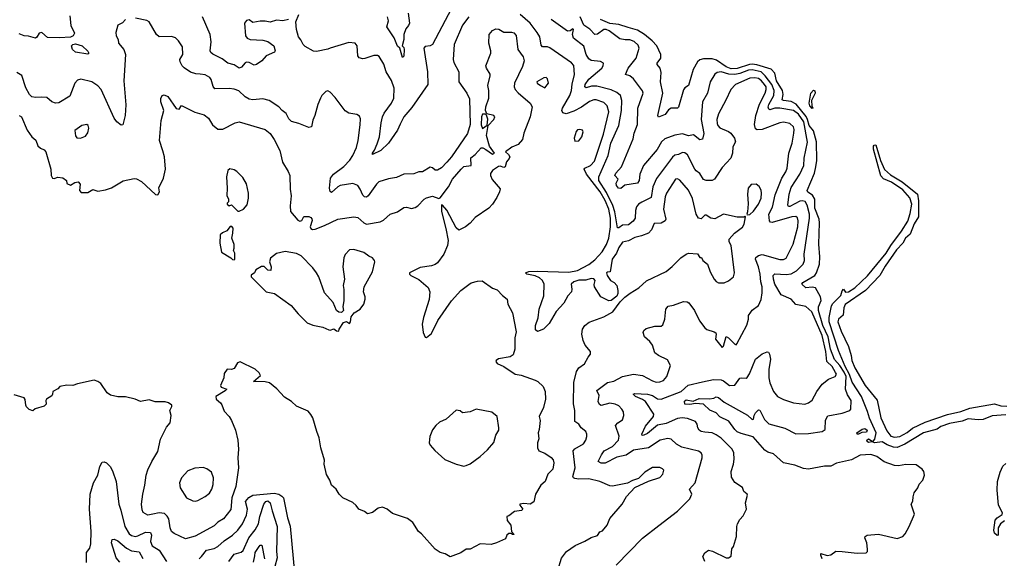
# Model space of a CAD drawing. Extents: x 1995161 to 2088924, y 769148 to 906007.
# Tile 261 of 335: x 2034079 to 2041963, y 848730 to 853043. Entities that reach past the tile are written whole.
import ezdxf

# ---------------------------------------------------------------- set-up
doc = ezdxf.new("R2010")
doc.units = 0

msp = doc.modelspace()

# ---------------------------------------------------------------- linework, layer by layer
at = {"layer": '0CON20XD'}
for points in [[(2037560.4, 853179.6), (2037385, 852845.4), (2037365.9, 852834.1), (2037325, 852828.8), (2037315.3, 852815), (2037343.9, 852625), (2037346.5, 852525), (2037220, 852340), (2037154.3, 852265.7), (2037126.5, 852206.5), (2037105, 852157.8), (2037032.2, 852055), (2036970, 851995), (2036902.5, 851965), (2036902.5, 851975), (2036920.7, 851999.3), (2036941.9, 852048.1), (2036959.6, 852105), (2036971.9, 852218.1), (2036982.9, 852265), (2036997.3, 852295), (2037056, 852374), (2037074.6, 852415), (2037076.2, 852495), (2037056.9, 852556.9), (2037014.4, 852625), (2036995, 852686.7), (2036958.3, 852748.3), (2036945, 852755.8), (2036915, 852756.9), (2036842.7, 852732.7), (2036825, 852730), (2036797.1, 852737.1), (2036787.5, 852755), (2036780.8, 852835), (2036765, 852854), (2036715, 852860.6), (2036564.4, 852815.6), (2036545, 852806), (2036455, 852787.5), (2036431.9, 852791.9), (2036365, 852828.6), (2036348.6, 852845), (2036331.1, 852881.1), (2036311.4, 852905), (2036294.4, 852965), (2036288.5, 853025), (2036314.3, 853085.7)], [(2034926.4, 853043.6), (2034901.7, 853018.3), (2034865, 853000), (2034848.3, 852941.7), (2034850, 852915), (2034865.8, 852885), (2034870.8, 852855), (2034912, 852805), (2034926, 852765), (2034912.2, 852555), (2034927.9, 852362.1), (2034924.2, 852275), (2034905, 852202.5), (2034891.7, 852198.3), (2034856, 852225), (2034835, 852256), (2034731.4, 852485), (2034705, 852514.2), (2034655, 852545.8), (2034567.3, 852567.3), (2034540.3, 852559.7), (2034520, 852535), (2034479.7, 852430.3), (2034391.2, 852378.8), (2034365, 852374), (2034336.2, 852385), (2034295, 852419.2), (2034255, 852423.6), (2034205, 852419.5), (2034176.8, 852426.8), (2034158, 852445), (2034127, 852497), (2034096.6, 852596.6), (2034055, 852619.2)], [(2034479.2, 853075), (2034487.6, 852997.6), (2034518.1, 852935), (2034506.5, 852915), (2034486.1, 852903.9), (2034397.9, 852897.9), (2034302, 852902), (2034255, 852941.5), (2034235, 852934.3), (2034216.4, 852903.6), (2034205, 852896), (2034150.3, 852910.3), (2034115, 852912.7), (2034075, 852930.8)], [(2037675, 853066.2), (2037625, 852998.5), (2037556.9, 852845), (2037548.9, 852725), (2037555, 852700), (2037593.8, 852625), (2037595.8, 852545.8), (2037660, 852455), (2037679.2, 852409.2), (2037686.2, 852205), (2037665, 852132.5), (2037535.2, 851945), (2037498.5, 851901.5), (2037455, 851856.8), (2037425, 851838.8), (2037405, 851839.4), (2037385, 851857.5), (2037365, 851862.5), (2037305, 851825.6), (2037274.1, 851824.1), (2037235, 851808.9), (2037155, 851805.7), (2037095, 851779.2), (2037032.1, 851767.9), (2036955, 851744.2), (2036935, 851727.5), (2036867.9, 851632.1), (2036855, 851622.2), (2036839.2, 851625), (2036825, 851638.9), (2036805, 851687.5), (2036785, 851714.3), (2036745, 851732.1), (2036645, 851715.3), (2036625, 851704.6), (2036575, 851659.5), (2036565, 851668.1), (2036558.3, 851695), (2036567.7, 851775), (2036591.5, 851805), (2036673, 851867), (2036722.3, 851917.7), (2036745.9, 851955), (2036775, 852020), (2036789.1, 852075), (2036805, 852200), (2036808.3, 852248.3), (2036799.7, 852269.7), (2036777.5, 852285), (2036715.5, 852295.5), (2036685, 852312.9), (2036605, 852420), (2036565, 852462.5), (2036545, 852472.5), (2036530.7, 852469.3), (2036497.5, 852435), (2036486.4, 852413.6), (2036466.1, 852363.9), (2036442.5, 852275), (2036425, 852237.5), (2036415.7, 852185), (2036395, 852180), (2036315, 852213.1), (2036255, 852228.8), (2036235, 852250), (2036212.9, 852292.9), (2036181.2, 852315), (2036153.3, 852345), (2036075, 852396.9), (2036025, 852409.6), (2035945, 852402.5), (2035915, 852406.9), (2035885, 852424.4), (2035832.7, 852472.7), (2035796.5, 852486.5), (2035755, 852492.6), (2035640.7, 852490.7), (2035627.6, 852507.6), (2035610.9, 852565), (2035599.9, 852579.9), (2035565, 852600.4), (2035525, 852606.8), (2035489.1, 852609.1), (2035445, 852624.4), (2035396.6, 852656.6), (2035380, 852675), (2035364.2, 852705), (2035360.8, 852725), (2035384.4, 852765), (2035382.5, 852825), (2035349.4, 852875), (2035325, 852896.9), (2035295, 852908.9), (2035195, 852905.6), (2035174.7, 852924.7), (2035115.4, 853025.4), (2035097.6, 853037.6), (2035005, 853054.5)], [(2036230, 853045), (2036185, 853033.3), (2036135, 853038.8), (2036085, 853023.3), (2036045, 853032.5), (2036005, 853032.5), (2035945, 853020), (2035915, 853042.5), (2035893.9, 853036.1), (2035880, 853015), (2035885.7, 852915), (2035900, 852895), (2035924.6, 852884.6), (2036025, 852880.6), (2036065, 852868), (2036112.7, 852832.7), (2036123.3, 852795), (2036117.7, 852782.3), (2036051.2, 852755), (2036018, 852715), (2035975, 852683.8), (2035955, 852680), (2035915, 852700.8), (2035895, 852702.9), (2035882.8, 852697.2), (2035855, 852664.2), (2035835, 852655.8), (2035795, 852681.4), (2035745, 852695.6), (2035700.5, 852730.5), (2035626, 852766), (2035609.8, 852779.8), (2035603.3, 852795), (2035612.5, 852865), (2035603.6, 852925), (2035541.2, 853065)], [(2037189.7, 853095), (2037200, 853015), (2037193.2, 852996.8), (2037170.5, 852969.5), (2037153.8, 852925), (2037154.5, 852885), (2037141.2, 852835), (2037155, 852820), (2037158.6, 852805), (2037155, 852750), (2037145, 852740), (2037122.5, 852815), (2037105, 852830), (2037078.5, 852898.5), (2037018.1, 852985), (2037033.1, 853035), (2037024.6, 853065)], [(2038527.6, 848832.4), (2038605, 848867.5), (2038655, 848898), (2038705, 848913.3), (2038725, 848942.5), (2038745, 848950), (2038784, 848995), (2038805, 849050), (2038903.8, 849165), (2038938.8, 849225), (2039005, 849296.7), (2039112.7, 849347.3), (2039205, 849378), (2039228.8, 849405), (2039236.7, 849435), (2039227.3, 849447.3), (2039205, 849458), (2039145, 849457.8), (2039085, 849418.8), (2039035, 849368.8), (2038986.1, 849353.9), (2038945, 849331.2), (2038825, 849306.9), (2038805, 849310), (2038723.8, 849345), (2038635, 849366.6), (2038555, 849363.3), (2038525, 849368.5), (2038513.9, 849373.9), (2038508.9, 849385), (2038525.3, 849455), (2038509.3, 849590.7), (2038523.2, 849606.8), (2038593.6, 849646.4), (2038613.1, 849675), (2038620.6, 849705), (2038620, 849725), (2038610.8, 849745), (2038575, 849774.3), (2038555, 849804.4), (2038525, 849826.2), (2038523.6, 849913.6), (2038513.4, 849966.6), (2038517, 850137), (2038536.5, 850225), (2038555, 850255.8), (2038601.7, 850288.3), (2038629.5, 850340.5), (2038650, 850365), (2038650, 850385), (2038608, 850438), (2038590, 850475), (2038581.2, 850525), (2038586.2, 850565), (2038604.3, 850595.7), (2038639.1, 850620.9), (2038756.8, 850663.2), (2038827.5, 850705), (2038887.5, 850785), (2038925, 850822.5), (2038965.9, 850854.1), (2039036.7, 850895), (2039099.1, 850950.9), (2039255, 851026.2), (2039304.4, 851065.6), (2039373.8, 851135), (2039415, 851166.7), (2039435, 851173.3), (2039505, 851167.5), (2039525, 851140), (2039538.3, 851138.3), (2039550, 851115), (2039585, 851086.2), (2039606.9, 851025), (2039638.6, 850965), (2039655, 850946.2), (2039675, 850936.7), (2039720, 850935), (2039755, 850951.2), (2039793.8, 850985), (2039802.5, 851015), (2039776.1, 851236.1), (2039760, 851265), (2039760, 851285), (2039803.8, 851335), (2039866.8, 851383.2), (2039878.8, 851405), (2039890, 851465), (2039885, 851470), (2039877.5, 851462.5), (2039825, 851461.2), (2039715, 851486.7), (2039645, 851448), (2039614.2, 851454.2), (2039575, 851477.5), (2039565, 851477.5), (2039535, 851447.5), (2039515, 851453.3), (2039495, 851486.7), (2039465, 851612), (2039435, 851679.2), (2039365, 851757.5), (2039345, 851768), (2039330, 851765), (2039257.5, 851655), (2039247.1, 851625), (2039234.8, 851525.2), (2039251.9, 851445), (2039248.2, 851431.8), (2039215.3, 851414.7), (2039158.6, 851411.4), (2039139.1, 851360.9), (2039115, 851334.5), (2039058.3, 851311.7), (2039005, 851298.4), (2038955, 851272.5), (2038905, 851262.5), (2038875, 851219.6), (2038857.3, 851172.7), (2038821.6, 851125), (2038807, 851023), (2038785, 851022.5), (2038777.5, 851015), (2038783.8, 850995), (2038810, 850955), (2038838.8, 850938.8), (2038860, 850915), (2038868.8, 850875), (2038869.3, 850850.7), (2038860, 850830), (2038816.1, 850793.9), (2038795, 850792), (2038731.2, 850825), (2038680.8, 850905), (2038678.3, 850921.7), (2038686.4, 850953.6), (2038675, 850968.8), (2038655, 850970.8), (2038612.3, 850957.7), (2038555, 850958.3), (2038516.4, 850945), (2038493.5, 850925), (2038500.4, 850885), (2038496.4, 850865), (2038467.9, 850832.1), (2038436.9, 850773.1), (2038374.2, 850705.8), (2038318.9, 850611.1), (2038272.5, 850565), (2038225, 850546.2), (2038209.5, 850559.5), (2038209.4, 850595), (2038229.4, 850655), (2038237.5, 850725), (2038277, 850833), (2038278.3, 850925), (2038265.3, 850955), (2038241.5, 850975), (2038205, 850991.1), (2038140, 851005), (2038128, 851015), (2038154.4, 851025.6), (2038225, 851029.3), (2038475, 851020.5), (2038546.2, 851035), (2038635, 851082.7), (2038685, 851121.3), (2038741.6, 851185), (2038777.2, 851242.8), (2038796.5, 851295), (2038809.9, 851385), (2038808.9, 851455), (2038795, 851526.2), (2038766.5, 851595), (2038726.2, 851665), (2038616.9, 851805), (2038598.8, 851845), (2038604.7, 851855.3), (2038650.6, 851875), (2038680.6, 851909.4), (2038754.1, 852125.9), (2038795.6, 852305.6), (2038783.1, 852353.1), (2038755, 852379.3), (2038695, 852400.8), (2038675, 852400.8), (2038641.5, 852388.5), (2038578.1, 852341.9), (2038515, 852310.9), (2038455, 852289.2), (2038427, 852297), (2038420.9, 852315), (2038424.6, 852335), (2038482.9, 852435), (2038498.4, 852475), (2038502.6, 852527.4), (2038522.1, 852605), (2038516.2, 852676.2), (2038498.1, 852698.1), (2038325, 852817.2), (2038305, 852824.7), (2038265, 852825.8), (2038255, 852840), (2038244.7, 852904.7), (2038221.8, 852941.8), (2038165.2, 853015.2), (2038086.7, 853085)], [(2038700.2, 852509.8), (2038658, 852512), (2038615, 852496.7), (2038604.7, 852504.7), (2038606.5, 852525), (2038635, 852566.9), (2038739.4, 852655), (2038751.4, 852675), (2038753.8, 852695), (2038728.9, 852708.9), (2038655, 852715.6), (2038635, 852730), (2038614.3, 852764.3), (2038595, 852830.8), (2038513.3, 852895), (2038505.5, 852925), (2038512.5, 852965), (2038508.8, 852968.8), (2038485.7, 852954.3), (2038465, 852952.5), (2038333.9, 853043.9)], [(2039545.5, 850144.5), (2039635, 850163.2), (2039695, 850159.3), (2039715, 850151.2), (2039763.3, 850115), (2039805, 850115.6), (2039845, 850172.5), (2039855, 850176.7), (2039895, 850173.1), (2039905, 850178.9), (2039923, 850207), (2039971.5, 850325), (2040025, 850368.9), (2040065, 850383.8), (2040075, 850380), (2040084, 850365), (2040090.6, 850325), (2040076.9, 850243.1), (2040077.1, 850175), (2040085.5, 850135), (2040115.6, 850065), (2040147.2, 850027.2), (2040195, 850001.4), (2040275, 849974.2), (2040365, 849965.8), (2040395.5, 849974.5), (2040425, 849997.1), (2040461.8, 850065), (2040505, 850124.6), (2040555, 850164.5), (2040608, 850185), (2040618.5, 850205), (2040612.5, 850217.5), (2040585.3, 850265), (2040542.1, 850305), (2040533, 850385), (2040503.8, 850515), (2040422.1, 850705), (2040375, 850746.9), (2040295, 850763.5), (2040256.2, 850806.2), (2040175, 850840.4), (2040124.4, 850924.4), (2040113.7, 850965), (2040112.7, 850995), (2040125, 851009.2), (2040215, 851002.3), (2040255, 851009.4), (2040297.9, 851032.1), (2040353.2, 851086.8), (2040364.1, 851115), (2040360.7, 851165), (2040402.1, 851455), (2040402, 851485), (2040385, 851557.8), (2040368.2, 851588.2), (2040345, 851593.9), (2040325, 851590.6), (2040245, 851546.2), (2040235, 851547.1), (2040228.9, 851558.9), (2040239.5, 851645), (2040255, 851700), (2040324.5, 851805), (2040356.9, 851875), (2040360, 851935), (2040388, 852062), (2040357.4, 852225), (2040315, 852286.7), (2040275, 852317.3), (2040164.4, 852335.6), (2040124.8, 852335.2), (2040085, 852322.5), (2040076.4, 852326.4), (2040072.7, 852342.7), (2040077.3, 852365), (2040116.4, 852435), (2040121, 852475), (2040102.3, 852525), (2040048.4, 852595), (2040015, 852626.4), (2039945, 852641.9), (2039915, 852638.5), (2039845, 852611.8), (2039805, 852603.3), (2039755.9, 852605.9), (2039695, 852625.9), (2039665, 852619.1), (2039645, 852606.9), (2039608.5, 852545), (2039586.5, 852455), (2039547.5, 852385), (2039536.9, 852245), (2039557.1, 852132.9), (2039545, 852086.7), (2039525, 852080.8), (2039475, 852120.8), (2039435, 852113.6), (2039385, 852130), (2039325, 852118.9), (2039245, 852089.6), (2039216.7, 852065), (2039182.2, 852005), (2039073.3, 851875), (2039044.2, 851805.8), (2039040, 851755), (2039027.1, 851732.9), (2038925, 851717.1), (2038892.3, 851692.3), (2038873.3, 851695), (2038856.9, 851715), (2038854.4, 851735), (2038870, 851765), (2038844.3, 851795), (2038851.4, 851815), (2038897.3, 851865), (2038991.3, 852088.7), (2038999.5, 852135), (2039024.5, 852205), (2039029.5, 852335), (2039070.8, 852455), (2039065, 852473.3), (2038995, 852569.4), (2038965, 852593.1), (2038930, 852605), (2038950.9, 852655), (2039015.5, 852735), (2039039.4, 852815), (2039029.8, 852839.8), (2038999.4, 852869.4), (2038965, 852881.5), (2038927.9, 852882.1), (2038885, 852889.5), (2038799.1, 852955), (2038775, 852965.2), (2038755, 852963.8), (2038705, 852927.5), (2038684.3, 852925), (2038645, 852966.2), (2038595, 852999.6), (2038566.4, 853066.4)], [(2040505.8, 848725.8), (2040493.8, 848755), (2040495, 848767.5), (2040545, 848753.3), (2040575, 848757.5), (2040613.9, 848786.1), (2040665, 848786), (2040785, 848772), (2040856.1, 848773.9), (2040867.5, 848785), (2040867, 848803), (2040862.5, 848855), (2040847.5, 848895), (2040850, 848905), (2040863.9, 848916.1), (2040955, 848923.8), (2041105, 848887.5), (2041150, 848905), (2041170, 848925), (2041202.5, 848985), (2041243.3, 849085), (2041217.5, 849165), (2041231.7, 849188.3), (2041233, 849223), (2041242.5, 849255), (2041270, 849295), (2041280, 849325), (2041310, 849355), (2041323.8, 849395), (2041318, 849425), (2041306, 849445), (2041257.6, 849477.6), (2041175, 849482.1), (2041115, 849470.8), (2041085, 849472.5), (2041002.1, 849502.1), (2040942.5, 849545), (2040895, 849562.3), (2040808.8, 849555), (2040740.1, 849519.9), (2040618.8, 849491.2), (2040575, 849468.9), (2040522.7, 849467.3), (2040395, 849445.3), (2040355, 849449.5), (2040285, 849476.4), (2040194.6, 849494.6), (2040115, 849565.7), (2040070.4, 849580.4), (2040046.4, 849596.4), (2039953, 849703), (2039855, 849728.3), (2039823.5, 849743.5), (2039805, 849760.4), (2039757.6, 849827.6), (2039684.2, 849864.2), (2039654.4, 849895), (2039605, 849915.3), (2039555, 849964.6), (2039489.1, 849970.9), (2039445, 849960.8), (2039405.7, 849965), (2039402.4, 849987.6), (2039415, 849998.7), (2039471.7, 849988.3), (2039519.8, 850010.2), (2039602.4, 850007.6), (2039637.1, 850012.9), (2039655, 850022), (2039675, 850016.9), (2039719.3, 849979.3), (2039905.3, 849875.3), (2039945, 849841.2), (2039956, 849844), (2039959.5, 849875), (2039970, 849895), (2039995, 849918), (2040005, 849916.2), (2040041.9, 849841.9), (2040077.6, 849807.6), (2040205, 849771.5), (2040295, 849727.3), (2040395, 849729.5), (2040504.4, 849745.6), (2040527.8, 849762.2), (2040532.3, 849837.7), (2040550, 849870), (2040665, 849892.9), (2040725, 849912.5), (2040734.7, 849925.3), (2040735.7, 849995), (2040708.6, 850038.6), (2040690.8, 850085), (2040695.7, 850185), (2040681.4, 850221.4), (2040645, 850275.1), (2040602.9, 850322.9), (2040572.2, 850405), (2040552.2, 850505), (2040511.1, 850595), (2040474.6, 850715.4), (2040475.7, 850745), (2040496.3, 850795), (2040490.4, 850825), (2040450, 850895), (2040425, 850900.9), (2040375, 850895.9), (2040341.1, 850925), (2040350.1, 850939.9), (2040445, 850995.4), (2040458.8, 851015), (2040482, 851085), (2040486.1, 851145), (2040477.8, 851245), (2040484, 851416), (2040479.2, 851445), (2040447.1, 851535), (2040446.4, 851605), (2040428, 851638), (2040390.9, 851660.9), (2040385.3, 851675), (2040442, 851815), (2040453.7, 851865), (2040461, 851915), (2040459.4, 852065), (2040435, 852152.7), (2040400.5, 852195), (2040388.3, 852245), (2040376.8, 852266.8), (2040296.9, 852366.9), (2040255, 852387.4), (2040195.2, 852395.2), (2040185, 852402.5), (2040192.4, 852445), (2040186, 852475), (2040139.3, 852555), (2040124.8, 852615), (2040095, 852648), (2039982.1, 852682.1), (2039945, 852687.4), (2039921.6, 852685), (2039825, 852652), (2039775, 852649.2), (2039735, 852665.1), (2039658, 852718), (2039625, 852729), (2039555, 852729.6), (2039525, 852721.1), (2039505, 852705.9), (2039472.5, 852645), (2039435, 852516.7), (2039405, 852498.8), (2039395, 852481.2), (2039355, 852342), (2039345, 852336), (2039295, 852334.2), (2039275, 852322.5), (2039246.4, 852283.6), (2039193.8, 852263.8), (2039188.8, 852275), (2039228.6, 852455), (2039210, 852545), (2039215, 852621.2), (2039206.4, 852656.4), (2039183.1, 852685), (2039183.1, 852695), (2039213.3, 852735), (2039211.8, 852765), (2039181.7, 852835), (2039143.8, 852875), (2039082.4, 852925), (2039025, 852958.9), (2038949.8, 852979.8), (2038875, 853005.5), (2038805, 853014), (2038729.1, 853045)], [(2034075, 852275.7), (2034093.8, 852265), (2034139.1, 852159.1), (2034176.2, 852105), (2034207.6, 852077.6), (2034225, 852033.3), (2034244.5, 852014.5), (2034275, 852002), (2034288, 851985), (2034326.7, 851845), (2034331.2, 851795), (2034342.5, 851775), (2034355, 851772.5), (2034385, 851782.5), (2034425, 851777.5), (2034452.5, 851755), (2034455, 851732.5), (2034485, 851717.5), (2034519.3, 851740.7), (2034545.9, 851745.9), (2034562.5, 851725), (2034557.5, 851675), (2034570.7, 851660.7), (2034625, 851658.8), (2034665, 851683.3), (2034705, 851670), (2034765, 851680), (2034815, 851696.7), (2034907.5, 851752.5), (2034995, 851770.8), (2035015, 851768), (2035055, 851748), (2035165, 851642.5), (2035185, 851640), (2035197.5, 851665), (2035193.6, 851696.4), (2035231.2, 851775), (2035246, 851845), (2035237.5, 851945), (2035224.4, 851994.4), (2035199.2, 852075), (2035212, 852235), (2035233.3, 852315), (2035210, 852385), (2035208.3, 852411.7), (2035220, 852435), (2035235, 852440.6), (2035265, 852427.8), (2035330.8, 852330.8), (2035355, 852327.5), (2035375, 852356.7), (2035482.1, 852302.1), (2035555, 852281.1), (2035590.4, 852255), (2035622, 852202), (2035665, 852166), (2035705, 852167.3), (2035805, 852218.1), (2035835, 852224.6), (2036044.7, 852164.7), (2036085, 852132.5), (2036117.3, 852085), (2036161.1, 851995), (2036182.9, 851902.9), (2036228.3, 851828.3), (2036241.5, 851795), (2036244.6, 851685.4), (2036253.5, 851633.5), (2036243.4, 851553.4), (2036248.3, 851508.3), (2036305, 851437.5), (2036320.7, 851430.7), (2036337.5, 851435), (2036355, 851467.5), (2036395, 851468), (2036410.5, 851460.5), (2036419.2, 851449.2), (2036420, 851435), (2036405.7, 851385), (2036410.9, 851370.9), (2036423.4, 851363.4), (2036445, 851365.6), (2036520, 851395), (2036625, 851445.6), (2036755, 851465.5), (2036785, 851458.9), (2036835, 851416.1), (2036855, 851406.6), (2036965, 851423.3), (2036992.8, 851437.2), (2037044.5, 851485.5), (2037105, 851505.7), (2037155, 851538.6), (2037175, 851541.4), (2037215, 851530.8), (2037245, 851538.6), (2037267.8, 851552.2), (2037317.1, 851605), (2037335, 851616.5), (2037385, 851630.6), (2037435, 851612.5), (2037445, 851617.5), (2037511.2, 851705), (2037544.2, 851765.8), (2037612.9, 851847.1), (2037635, 851866.7), (2037692.5, 851875), (2037691.7, 851938.3), (2037725, 851962.5), (2037773, 852017), (2037787, 852017), (2037810, 852005), (2037865, 851967.5), (2037880, 851975), (2037840.5, 852030.5), (2037816.7, 852115), (2037830, 852195), (2037876.1, 852243.9), (2037882.5, 852265), (2037875, 852276.7), (2037820, 852290), (2037809.2, 852315), (2037810, 852345), (2037834.3, 852415), (2037836.2, 852475), (2037827.1, 852515), (2037846.2, 852595), (2037845.9, 852605.9), (2037815.8, 852655.8), (2037810.8, 852675), (2037852, 852775), (2037852, 852795), (2037835.4, 852855), (2037837.9, 852925), (2037865, 852957.5), (2037890.9, 852970.9), (2037915, 852967.9), (2037955, 852943.6), (2038016.2, 852943.8), (2038035, 852937.1), (2038055, 852916.2), (2038068, 852805), (2038110.6, 852745), (2038117.7, 852715), (2038105, 852669.2), (2038040.6, 852535), (2038038.8, 852505), (2038046.2, 852485), (2038068.9, 852458.9), (2038167.1, 852375), (2038181.4, 852345), (2038165.8, 852265), (2038116.2, 852135), (2038103.8, 852085), (2038070, 852045), (2038018.8, 852021.2), (2037967.5, 851985), (2037993.3, 851965), (2038003.3, 851945), (2037998.8, 851931.2), (2037976.2, 851905), (2037966.7, 851865), (2037955, 851860), (2037925, 851870), (2037912.3, 851867.7), (2037863.6, 851836.4), (2037848.3, 851811.7), (2037847.5, 851795), (2037863, 851763), (2037925, 851690), (2037921.4, 851665), (2037898.8, 851618.8), (2037865, 851566), (2037835, 851533.8), (2037725, 851460), (2037685, 851414), (2037648, 851385), (2037595, 851358.6), (2037575, 851377.1), (2037498, 851518), (2037465, 851557.5), (2037455, 851560), (2037455, 851507.5), (2037491.2, 851371.2), (2037509.2, 851275), (2037504.7, 851235.3), (2037475.5, 851165), (2037425, 851095.8), (2037405, 851083.1), (2037375, 851071.1), (2037285, 851059.4), (2037199.2, 851015), (2037200, 851005), (2037210.8, 850995), (2037275, 850962.5), (2037349, 850899), (2037363.6, 850863.6), (2037356.5, 850803.5), (2037311.4, 850658.6), (2037302.7, 850605), (2037309.4, 850539.4), (2037325, 850500), (2037335, 850497.5), (2037375, 850531.2), (2037426.5, 850635), (2037536.9, 850793.1), (2037611.5, 850875), (2037675, 850923.3), (2037695, 850935.5), (2037745, 850950.5), (2037782.1, 850952.1), (2037865, 850893.3), (2037900.7, 850880.7), (2037943.8, 850835), (2037983.3, 850805), (2037986.2, 850765), (2038024.3, 850695), (2038053.1, 850545), (2038043.4, 850496.6), (2038044.3, 850405), (2038029.5, 850360.5), (2038005, 850343.4), (2037913.1, 850326.9), (2037893.8, 850315), (2037892, 850305), (2037901.4, 850291.4), (2037955, 850267.3), (2038045, 850204.3), (2038095, 850198), (2038205, 850157.5), (2038228, 850145), (2038269.2, 850105), (2038285.7, 850065), (2038288.2, 850005), (2038273.1, 849936.9), (2038239.2, 849865), (2038246, 849835), (2038238.3, 849761.7), (2038230, 849735), (2038236.4, 849686.4), (2038226.2, 849655), (2038224.2, 849614.2), (2038235, 849591.2), (2038285, 849572.9), (2038335, 849537.8), (2038349.5, 849519.5), (2038356.5, 849495), (2038346.6, 849443.4), (2038306.7, 849405), (2038287.1, 849345), (2038252.2, 849315), (2038208.6, 849245), (2038195, 849181.2), (2038165, 849162.9), (2038115, 849169.4), (2038082.5, 849165), (2038083.3, 849155), (2038106.7, 849125), (2038095.8, 849114.2), (2038040, 849105), (2037995, 849070), (2037980, 849065), (2037983, 849033), (2038012.5, 848995), (2038017.5, 848945), (2038038.3, 848921.7), (2038025, 848920), (2038015, 848930), (2037995, 848930), (2037980, 848915), (2037970, 848885), (2037896.4, 848853.6), (2037855, 848840), (2037765, 848846.7), (2037687, 848803), (2037655, 848802.5), (2037610, 848775), (2037525, 848743.3), (2037485, 848766.7), (2037445, 848776.7), (2037405, 848803.3), (2037296.4, 848926.4), (2037272.5, 848945), (2037225.9, 849015.9), (2037185, 849050), (2037065, 849090), (2037022.5, 849125), (2036985, 849138.8), (2036949.3, 849130.7), (2036905, 849096.7), (2036865, 849087.5), (2036840, 849105), (2036795, 849122.5), (2036773.9, 849153.9), (2036745, 849176.7), (2036667.5, 849215), (2036637.5, 849245), (2036613.3, 849285), (2036576.7, 849315), (2036562.5, 849355), (2036535, 849400), (2036516.2, 849485), (2036520, 849515), (2036490.8, 849615), (2036477.5, 849695), (2036457.1, 849745), (2036425.8, 849855), (2036410.9, 849880.9), (2036388.1, 849908.1), (2036295, 849948.8), (2036255.4, 849985.4), (2036199.7, 850019.7), (2036138, 850088), (2036078.8, 850135), (2036045, 850142.5), (2035950, 850145), (2036006.7, 850195), (2035996.7, 850215), (2035964.1, 850244.1), (2035845, 850303.3), (2035823.6, 850296.4), (2035795, 850250), (2035775, 850243.3), (2035740, 850245), (2035715, 850210), (2035713.3, 850175), (2035686.7, 850115), (2035691.7, 850101.7), (2035737.5, 850085), (2035725, 850070), (2035650, 850025), (2035652.5, 850005), (2035686.4, 849976.4), (2035698.3, 849958.3), (2035715, 849907.5), (2035756.7, 849865), (2035773.8, 849835), (2035808, 849755), (2035824.1, 849675.9), (2035830, 849605), (2035825.6, 849535), (2035829.5, 849455), (2035808.2, 849305), (2035778.4, 849215), (2035768.2, 849121.8), (2035709.4, 849045), (2035665, 849018.8), (2035635, 848990.5), (2035485, 848906.5), (2035405, 848885.6), (2035315, 848929.2), (2035295, 848946), (2035283.1, 848973.1), (2035271.8, 849045), (2035258.7, 849068.7), (2035238.3, 849088.3), (2035195, 849095.5), (2035145, 849083.5), (2035105, 849076.5), (2035066.7, 849096.7), (2035058.5, 849118.5), (2035054.6, 849165), (2035063.8, 849245), (2035081.8, 849315), (2035091.4, 849395), (2035105, 849437.5), (2035135.8, 849505), (2035185.8, 849585), (2035206.1, 849683.9), (2035255, 849780), (2035283.3, 849815), (2035292.5, 849875), (2035280, 849915), (2035297.5, 849945), (2035297, 849957), (2035270, 849975), (2035243.6, 849983.6), (2035164.1, 849984.1), (2035115, 849998), (2035045, 849986.7), (2035003.9, 850003.9), (2034927, 850023), (2034865, 850024.2), (2034805, 850036.2), (2034778.8, 850055), (2034729.5, 850129.5), (2034705, 850146.2), (2034675, 850156), (2034541.7, 850128.3), (2034503.6, 850113.6), (2034455, 850116.7), (2034400, 850105), (2034383, 850087), (2034343.6, 850066.4), (2034342.5, 850045), (2034335, 850032.5), (2034293.3, 850005), (2034286.7, 849995), (2034290, 849965), (2034275, 849947.5), (2034203, 849927), (2034185, 849910), (2034155, 849922.5), (2034133.9, 849943.9), (2034127, 849957), (2034122.7, 850002.7), (2034115, 850016.2), (2034035, 850038.8)], [(2034625, 852767.5), (2034525, 852782.2), (2034500.6, 852805), (2034493.8, 852835), (2034503.8, 852845), (2034525, 852849.2), (2034578.8, 852835), (2034625, 852792.5), (2034632.5, 852775), (2034625, 852767.5)], [(2038285, 852496.7), (2038312.5, 852535), (2038305, 852570), (2038295, 852580), (2038275, 852577.5), (2038220, 852545), (2038223.3, 852535), (2038250, 852515), (2038285, 852496.7)], [(2038855.8, 848675), (2039065, 848892), (2039197.7, 848992.3), (2039345, 849108), (2039445, 849206.7), (2039461.9, 849245), (2039442, 849285), (2039486.9, 849335), (2039542.5, 849535), (2039544, 849555), (2039535.6, 849575.6), (2039515, 849587.1), (2039380.8, 849620.8), (2039337.5, 849645), (2039295, 849684.4), (2039268.3, 849688.3), (2039208.6, 849675), (2039115, 849614.7), (2038995, 849595.8), (2038935, 849556.7), (2038861, 849539), (2038766.7, 849493.3), (2038735, 849492.5), (2038711.2, 849505), (2038738.6, 849558.6), (2038759.8, 849590.2), (2038825, 849624.5), (2038874.4, 849675), (2038877.9, 849707.9), (2038850, 849795), (2038868.1, 849815), (2038905, 849839.4), (2038917.3, 849875), (2038912.4, 849902.4), (2038900.6, 849925), (2038875, 849950), (2038846, 849965), (2038805, 849971.2), (2038735, 849953.2), (2038720.8, 849960.8), (2038711.2, 849985), (2038718.8, 850035), (2038700.6, 850075), (2038785, 850136.7), (2038835, 850147.5), (2038905, 850185.4), (2038995, 850203.5), (2039065, 850194.5), (2039145, 850151.1), (2039175, 850141.1), (2039205, 850142.2), (2039235.3, 850154.7), (2039261.9, 850185), (2039290, 850275), (2039265, 850319.5), (2039195, 850355.5), (2039165.5, 850375.5), (2039145, 850436.2), (2039125.5, 850465.5), (2039082, 850505), (2039071.7, 850538.3), (2039076.7, 850555), (2039095, 850571.2), (2039165, 850588), (2039215, 850588.8), (2039229.4, 850600.6), (2039244.4, 850645), (2039253.1, 850725), (2039270.9, 850749.1), (2039315, 850757.5), (2039395, 850785.6), (2039423.6, 850783.6), (2039438, 850775), (2039481.9, 850715), (2039521.4, 850631.4), (2039564.3, 850575), (2039582.1, 850562.1), (2039638.8, 850545), (2039652, 850535), (2039655.7, 850525), (2039649.2, 850485), (2039705, 850418), (2039715, 850430), (2039735, 850506.2), (2039755, 850496.9), (2039805, 850444.4), (2039815, 850440.8), (2039822.4, 850447.6), (2039901.7, 850598.3), (2039915.4, 850644.6), (2039915.6, 850675), (2039932.5, 850702.5), (2039945, 850718), (2039995, 850753.3), (2040016.2, 850803.8), (2040025.4, 850855), (2040024.7, 850905), (2040012.7, 850945), (2040007.6, 851005), (2039994.1, 851065), (2039971.1, 851125), (2039972.2, 851137.8), (2039994.3, 851155.7), (2040025, 851162.2), (2040165, 851124), (2040195, 851123.2), (2040215, 851132.5), (2040273.2, 851245), (2040308.4, 851385), (2040312.9, 851432.9), (2040306.4, 851456.4), (2040295, 851467.1), (2040261.2, 851465), (2040105, 851419.2), (2040091.4, 851421.4), (2040082.2, 851432.2), (2040077.8, 851485), (2040107.5, 851542.5), (2040129.4, 851640.6), (2040155, 851708.1), (2040182.6, 851775), (2040214.4, 851825.6), (2040223.1, 851855), (2040238.2, 851975), (2040263.1, 852055), (2040277.8, 852135), (2040280, 852165), (2040274.3, 852185), (2040245, 852211.4), (2040195, 852222.2), (2040165, 852216.4), (2040025, 852164.7), (2039985, 852162.1), (2039970, 852170), (2039961.6, 852205), (2039974.1, 852275.9), (2040002.6, 852367.4), (2040047.6, 852455), (2040056.5, 852485), (2040054.8, 852505), (2040043.5, 852525), (2040019, 852555), (2039995, 852571.1), (2039965, 852578.3), (2039925, 852575.9), (2039810.5, 852525), (2039772.3, 852485), (2039732.4, 852397.6), (2039675, 852290), (2039662.2, 852245), (2039662.7, 852212.7), (2039668.9, 852195), (2039685, 852176.9), (2039755, 852148.9), (2039774.2, 852135), (2039802.5, 852095), (2039810.8, 852065), (2039790, 852025), (2039786.4, 851973.6), (2039772.5, 851935), (2039705, 851860), (2039642.8, 851767.2), (2039625, 851754.3), (2039575, 851755.6), (2039555, 851764.3), (2039525, 851812), (2039495, 851832), (2039485, 851845.7), (2039425, 851962.3), (2039405, 851977.3), (2039385, 851979.6), (2039355, 851964.6), (2039325, 851958.2), (2039305, 851943.1), (2039177.3, 851772.7), (2039148.8, 851705), (2039135, 851618.5), (2039061.7, 851581.7), (2039034.7, 851565.3), (2039019.1, 851545), (2039010.7, 851515), (2039006.1, 851453.9), (2038991.2, 851428.8), (2038955, 851400), (2038905, 851398.2), (2038875, 851376.2), (2038865, 851377.8), (2038843.9, 851505), (2038829, 851555), (2038778.6, 851658.6), (2038715.9, 851755), (2038717.4, 851785), (2038790, 851955), (2038812.5, 852055), (2038876.9, 852195), (2038897.2, 852315), (2038900, 852395), (2038889.2, 852435), (2038859.7, 852459.7), (2038815, 852480.3), (2038700.2, 852509.8)], [(2040425, 852332), (2040405, 852354), (2040400.8, 852375), (2040413.1, 852455), (2040435, 852478), (2040445, 852472.5), (2040448.1, 852455), (2040420, 852395), (2040422.3, 852352.3), (2040430, 852335), (2040425, 852332)], [(2037785, 852172.5), (2037821.7, 852198.3), (2037826.1, 852246.1), (2037817.5, 852277.5), (2037807.5, 852287.5), (2037785, 852286.2), (2037775.6, 852264.4), (2037775, 852200), (2037785, 852172.5)], [(2034565, 852093.8), (2034605, 852110), (2034625, 852137.5), (2034632, 852175), (2034625.7, 852195.7), (2034615, 852203.3), (2034575, 852197.1), (2034520, 852155), (2034524.3, 852114.3), (2034535, 852097.5), (2034565, 852093.8)], [(2038525, 852071.2), (2038555, 852074), (2038581.2, 852105), (2038590, 852145), (2038585, 852157.5), (2038565, 852163.8), (2038545, 852160), (2038535, 852148.8), (2038519.4, 852095), (2038525, 852071.2)], [(2041975, 849879.7), (2041865, 849870.3), (2041795, 849842.5), (2041755, 849837.9), (2041675, 849847.6), (2041625, 849829.2), (2041525, 849809), (2041455, 849785.2), (2041425, 849764), (2041314.7, 849735.3), (2041166.3, 849643.7), (2041105, 849616.7), (2041075, 849619.4), (2041025, 849638.7), (2040985, 849662.9), (2040925, 849654.7), (2040905, 849664), (2040875, 849657.5), (2040864.3, 849665), (2040863.1, 849676.9), (2040875, 849686), (2040905, 849667.5), (2040915, 849670), (2040927.1, 849685), (2040936.2, 849735), (2040882.3, 849852.3), (2040867.7, 849905), (2040819.6, 850025), (2040745, 850141.6), (2040722.8, 850202.8), (2040690, 850265), (2040636.6, 850395), (2040561.9, 850625), (2040561, 850659), (2040578.1, 850751.9), (2040589.3, 850770.7), (2040655, 850834.3), (2040665, 850873.3), (2040675, 850886.7), (2040692.7, 850862.7), (2040715, 850862.8), (2040765, 850896.8), (2040868.8, 850991.2), (2041016.2, 851173.8), (2041053.8, 851236.2), (2041140.3, 851349.7), (2041189.9, 851430.1), (2041209.5, 851490.5), (2041221.5, 851565), (2041206.9, 851616.9), (2041150.4, 851680.4), (2041060.9, 851740.9), (2040995, 851767.8), (2040975, 851793.1), (2040914.4, 852005.6), (2040915, 852030), (2040921.7, 852038.3), (2040935, 852040), (2040972.9, 851915), (2041003.4, 851843.4), (2041050.7, 851800.7), (2041145.5, 851745.5), (2041266.9, 851646.9), (2041277.1, 851592.9), (2041275.2, 851465), (2041241.4, 851408.6), (2041208.7, 851325), (2041172.9, 851295), (2041150.5, 851255), (2041100.2, 851199.8), (2041009.9, 851070.1), (2040966.1, 850993.9), (2040851.8, 850875), (2040687.4, 850762.6), (2040677.1, 850735), (2040672.5, 850677.5), (2040635.2, 850645), (2040629.1, 850625), (2040658, 850548), (2040715.7, 850425), (2040737.3, 850355), (2040743.3, 850313.3), (2040764.8, 850255), (2040849.6, 850115), (2040945, 849996.7), (2040975, 849855.6), (2041021.5, 849751.5), (2041055, 849709.1), (2041085, 849699.4), (2041127.1, 849705), (2041185, 849737.5), (2041227.8, 849772.2), (2041330.3, 849819.7), (2041507.6, 849882.4), (2041615, 849904.5), (2041688.2, 849931.8), (2041885, 849967), (2041935, 849951), (2041982.7, 849947.3)], [(2035835, 851510), (2035870, 851525), (2035899.3, 851560.7), (2035910, 851615), (2035910, 851655), (2035895, 851730), (2035865, 851778.8), (2035816.4, 851826.4), (2035795, 851840), (2035760.7, 851849.3), (2035744.1, 851835.9), (2035733.3, 851785), (2035740, 851695), (2035737.5, 851635), (2035750, 851605), (2035750, 851585), (2035740, 851575), (2035740, 851565), (2035755, 851552.5), (2035775, 851560), (2035825, 851510), (2035835, 851510)], [(2039905, 851480), (2039925, 851482.5), (2039955, 851510), (2039994, 851565), (2040015.5, 851615), (2040019.4, 851655), (2040015, 851677.5), (2039998.8, 851708.8), (2039975, 851726.7), (2039935, 851723.3), (2039912, 851695), (2039907.5, 851645), (2039912.3, 851567.7), (2039907.5, 851505), (2039900, 851485), (2039905, 851480)], [(2035795, 851120), (2035800, 851125), (2035800, 851175), (2035790, 851195), (2035796.7, 851213.3), (2035796.4, 851243.6), (2035776.7, 851295), (2035786.2, 851335), (2035787.5, 851375), (2035777, 851387), (2035765, 851387.5), (2035736.4, 851353.6), (2035703, 851337), (2035685, 851320), (2035680, 851255), (2035695, 851182.5), (2035770, 851135), (2035781.7, 851121.7), (2035795, 851120)], [(2036635, 850550), (2036637.5, 850565), (2036670.7, 850619.3), (2036695, 850627.5), (2036718.3, 850611.7), (2036727.5, 850625), (2036733.3, 850665), (2036740, 850675), (2036756.7, 850695), (2036805, 850725.8), (2036835, 850766.2), (2036845.6, 850805), (2036845.6, 850825), (2036832.9, 850865), (2036836.9, 850905), (2036902.9, 851025), (2036922.5, 851105), (2036920, 851115), (2036905, 851137.5), (2036875, 851150), (2036835, 851180), (2036755, 851203.8), (2036719.3, 851200.7), (2036685, 851163.3), (2036672.9, 851135), (2036667.1, 851065), (2036680, 850965), (2036668, 850915), (2036673.9, 850883.9), (2036674.3, 850795.7), (2036666.2, 850745), (2036671.2, 850715), (2036655, 850698.8), (2036635, 850700), (2036616, 850715), (2036588, 850778), (2036520, 850855), (2036473.1, 850985), (2036455.4, 851015), (2036425, 851057.3), (2036332.7, 851152.7), (2036295, 851170.5), (2036205, 851186.5), (2036135, 851171.9), (2036087, 851133), (2036077.8, 851105), (2036092.5, 851065), (2036090, 851035), (2036065, 851037.5), (2036035, 851066.2), (2036015, 851066), (2035970.7, 851039.3), (2035960, 851015), (2035931.7, 850998.3), (2035932.5, 850985), (2036051.2, 850865), (2036119.7, 850849.7), (2036252.5, 850755), (2036307.3, 850687.3), (2036380, 850615), (2036425, 850596), (2036505, 850581.2), (2036555, 850560), (2036565, 850557.5), (2036595, 850566.7), (2036615, 850552.5), (2036635, 850550)], [(2039566.2, 848705), (2039550, 848745), (2039565.8, 848774.2), (2039595, 848796.2), (2039626.8, 848786.8), (2039735, 848734.3), (2039755, 848734.2), (2039775, 848747.5), (2039781.2, 848805), (2039793.9, 848826.1), (2039818.8, 848905), (2039820, 848985), (2039826.2, 849005), (2039845, 849040), (2039870.8, 849069.2), (2039897.5, 849125), (2039890.8, 849175), (2039907.5, 849235), (2039903.3, 849245), (2039876.7, 849265), (2039865.9, 849295.9), (2039805, 849338), (2039778.7, 849378.7), (2039776.9, 849425), (2039794.5, 849485), (2039799.4, 849525), (2039797.5, 849575), (2039784, 849605), (2039695, 849691.5), (2039655, 849720), (2039625, 849734.6), (2039565, 849741.6), (2039535.4, 849745.4), (2039520.6, 849755), (2039507.8, 849775), (2039504.4, 849805), (2039490.8, 849825), (2039425, 849849.1), (2039384.5, 849854.5), (2039345, 849849.6), (2039255, 849810.5), (2039185, 849795.2), (2039105, 849730.7), (2039077.1, 849715), (2039064.3, 849714.3), (2039060.9, 849725), (2039091, 849789), (2039152.9, 849865), (2039157.9, 849885), (2039088.7, 849985), (2039065, 850001.6), (2039009.4, 850025), (2038991.4, 850045), (2039005, 850051.1), (2039105, 850045.9), (2039145, 850033), (2039185, 850007), (2039215, 850004), (2039375, 850066), (2039432.7, 850117.3), (2039545.5, 850144.5)], [(2037635, 849468.8), (2037655, 849473.8), (2037685, 849486.2), (2037765, 849545.8), (2037825, 849598), (2037875, 849658.8), (2037891.4, 849715), (2037914.2, 849755), (2037915.7, 849774.3), (2037902, 849865), (2037859.6, 849899.6), (2037735, 849924.4), (2037685, 849902), (2037625, 849893.8), (2037605, 849910), (2037575, 849916.7), (2037493.8, 849845), (2037439.4, 849820.6), (2037410.8, 849795), (2037385, 849760), (2037363.5, 849705), (2037358.6, 849655), (2037365.7, 849635), (2037402.8, 849592.8), (2037482, 849522), (2037575, 849483.8), (2037635, 849468.8)], [(2040795, 849723.8), (2040783.8, 849723.8), (2040783.3, 849735), (2040825, 849764), (2040845, 849769.2), (2040865.7, 849755), (2040860.5, 849739.5), (2040822.7, 849737.3), (2040795, 849723.8)], [(2034612.5, 848697.5), (2034613.9, 848776.1), (2034639.5, 848810.5), (2034647.3, 848847.3), (2034651.4, 848945), (2034638.5, 849125), (2034643.3, 849245), (2034670, 849335), (2034704.3, 849395), (2034721.4, 849465), (2034739.5, 849500.5), (2034755, 849504), (2034775, 849493.8), (2034802.5, 849465), (2034820.9, 849430.9), (2034850, 849345), (2034872.7, 849165), (2034888.5, 849115), (2034919.7, 848985), (2034955, 848927.1), (2034975, 848913.2), (2035005, 848904.7), (2035025, 848909.1), (2035085, 848940), (2035127.2, 848937.2), (2035134.1, 848915), (2035126.5, 848865), (2035139.2, 848829.2), (2035194.3, 848794.3), (2035255, 848703.5)], [(2041965, 849030.9), (2041933.2, 849005), (2041913.9, 848975), (2041913.3, 848916.7), (2041905, 848913.3), (2041885, 848932.5), (2041880.5, 848955), (2041890.6, 849035), (2041905, 849055.4), (2041945, 849081.2), (2041949, 849095), (2041916.1, 849156.1), (2041905.8, 849275.8), (2041908.3, 849345), (2041929.7, 849420.3), (2041952.4, 849467.6), (2041975, 849488.1)], [(2035485, 849188), (2035505, 849194), (2035564.4, 849225.6), (2035597.6, 849252.4), (2035618.1, 849285), (2035627.8, 849322.2), (2035631.5, 849375), (2035615, 849420), (2035577.1, 849447.1), (2035547.2, 849457.2), (2035481.4, 849451.4), (2035425, 849430), (2035375, 849375.8), (2035358.6, 849335), (2035362.5, 849295), (2035414.5, 849214.5), (2035465, 849190.8), (2035485, 849188)], [(2035515, 848727.1), (2035535, 848744.5), (2035573.6, 848796.4), (2035635, 848809.6), (2035664.3, 848825), (2035715, 848871.2), (2035783.3, 848915), (2035825.7, 848954.3), (2035863.9, 849005), (2035894.1, 849075), (2035902.4, 849125), (2035887.6, 849185), (2035913.6, 849216.4), (2035945, 849236.4), (2036115, 849250.7), (2036153.3, 849243.3), (2036178.9, 849228.9), (2036190.4, 849215), (2036222.3, 849055), (2036243.4, 848986.6), (2036281.1, 848585)], [(2035752.2, 848705), (2035795, 848762.9), (2035850.8, 848779.2), (2035868.5, 848791.5), (2035912.9, 848895), (2035965, 848959.2), (2035990.8, 849005), (2036002, 849065), (2036033.4, 849165), (2036049.2, 849185), (2036065, 849190.8), (2036085.2, 849175), (2036099.6, 849109.6), (2036139.5, 848985), (2036135.3, 848785), (2036140.5, 848735), (2036120.6, 848665)], [(2034879.5, 848699.5), (2034852.4, 848735), (2034814.1, 848855), (2034817.9, 848882.1), (2034835, 848882.5), (2034865, 848870.4), (2034935, 848811.6), (2034975, 848788.8), (2035035, 848781.5), (2035065, 848728)], [(2035949.5, 848700.5), (2035960.6, 848750.6), (2035965, 848775.6), (2035995, 848825.8), (2036005, 848835.8), (2036018, 848835), (2036038.8, 848725)], [(2038386.7, 848635), (2038418.3, 848731.7), (2038456.2, 848785), (2038527.6, 848832.4)]]:
    msp.add_lwpolyline(points, dxfattribs=at)

doc.saveas('drawing.dxf')
